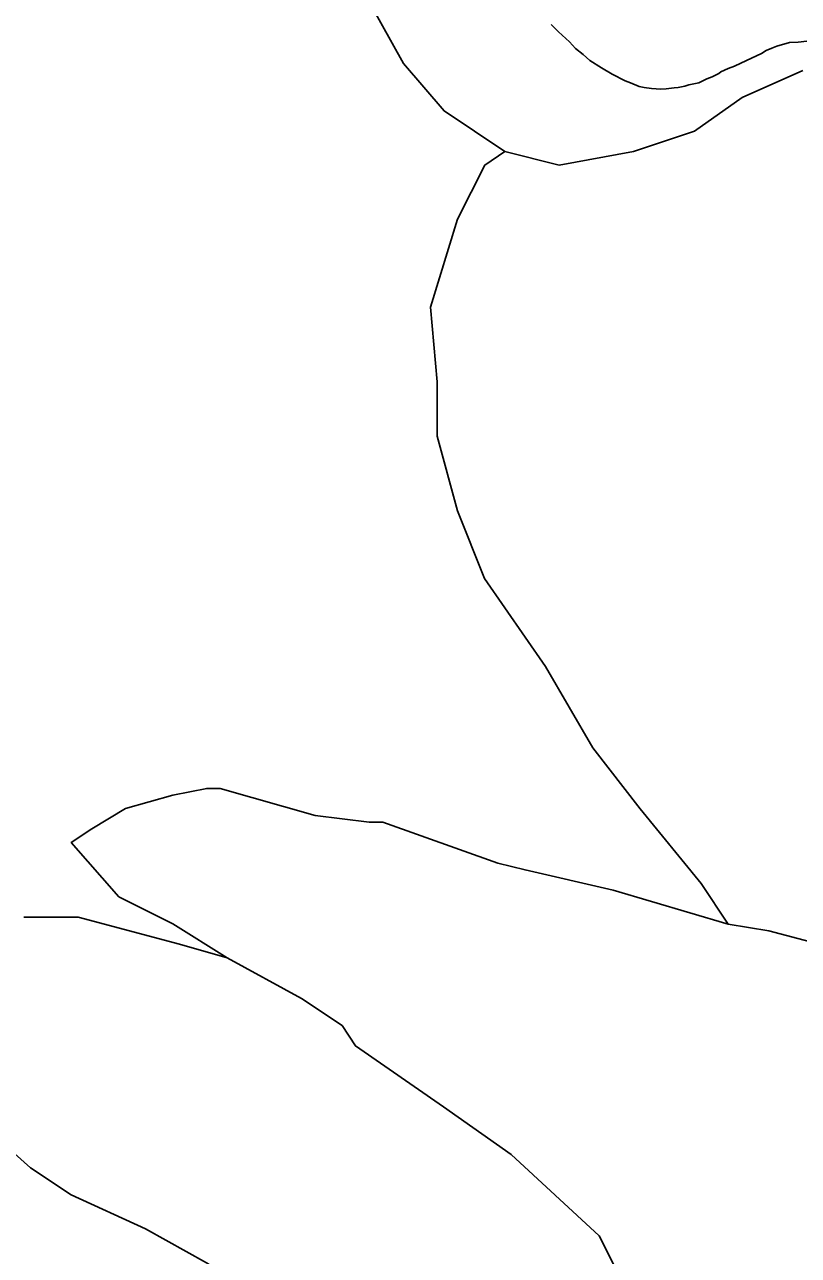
# Model space of a CAD drawing. Extents: x 3245246 to 3283090, y 806824 to 832173.
# Drawn here: x 3277113 to 3278385, y 813809 to 815832 of the extents above; entities that cross this region are included whole.
import ezdxf

# ---------------------------------------------------------------- set-up
doc = ezdxf.new("R2010")
doc.units = 0
doc.layers.add('V-SITE-VEGE', color=7, linetype='Continuous')
doc.layers.add('V-TOPO-SHOR', color=7, linetype='Continuous')

msp = doc.modelspace()

# ---------------------------------------------------------------- linework, layer by layer
at = {"layer": 'V-SITE-VEGE'}
for p, q in [((3277990.6, 815820.5), (3277978.6, 815832.2)), ((3278008.7, 815803.8), (3277990.6, 815820.5)), ((3278018.9, 815793), (3278008.7, 815803.8)), ((3278370.4, 815802.6), (3278349.9, 815796.7)), ((3278385, 815803.5), (3278370.4, 815802.6)), ((3278398.9, 815805.3), (3278385, 815803.5)), ((3278031, 815783.1), (3278018.9, 815793)), ((3278042.3, 815773.2), (3278031, 815783.1)), ((3278324.4, 815784.6), (3278299.9, 815773.5)), ((3278332.1, 815789.6), (3278324.4, 815784.6)), ((3278341.4, 815793.6), (3278332.1, 815789.6)), ((3278349.9, 815796.7), (3278341.4, 815793.6)), ((3278061.6, 815761), (3278042.3, 815773.2)), ((3278280.1, 815763.8), (3278269.8, 815759.9)), ((3278299.9, 815773.5), (3278280.1, 815763.8)), ((3278079.1, 815750.7), (3278061.6, 815761)), ((3278100.4, 815740.1), (3278079.1, 815750.7)), ((3278234.9, 815743.1), (3278221.6, 815736.6)), ((3278243.3, 815746.2), (3278234.9, 815743.1)), ((3278254.6, 815751.8), (3278243.3, 815746.2)), ((3278257.5, 815754.4), (3278254.6, 815751.8)), ((3278269.8, 815759.9), (3278257.5, 815754.4)), ((3278109.3, 815736.8), (3278100.4, 815740.1)), ((3278123.5, 815730.4), (3278109.3, 815736.8)), ((3278131.6, 815728.9), (3278123.5, 815730.4)), ((3278143.4, 815727.2), (3278131.6, 815728.9)), ((3278158.8, 815726.2), (3278143.4, 815727.2)), ((3278168, 815726.5), (3278158.8, 815726.2)), ((3278180.9, 815728.4), (3278168, 815726.5)), ((3278187.3, 815728.9), (3278180.9, 815728.4)), ((3278198.4, 815730.9), (3278187.3, 815728.9)), ((3278205, 815733.2), (3278198.4, 815730.9)), ((3278221.6, 815736.6), (3278205, 815733.2))]:
    msp.add_line(p, q, dxfattribs=at)
at = {"layer": 'V-TOPO-SHOR'}
for points in [[(3277680.1, 815868.8), (3277735.7, 815768.5), (3277802.5, 815690.5), (3277902.7, 815623.7), (3277991.8, 815601.3), (3278114.3, 815623.6), (3278214.5, 815656.9), (3278292.5, 815712.6), (3278392.8, 815757.1)], [(3278269.7, 814353.9), (3278225.1, 814420.7), (3278125, 814543.3), (3278047, 814643.6), (3277969.1, 814777.2), (3277869, 814922.1), (3277824.5, 815033.4), (3277791.1, 815156), (3277791.2, 815245.1), (3277780.1, 815367.6), (3277824.7, 815512.3), (3277869.3, 815601.4), (3277902.7, 815623.7)], [(3278548, 814287), (3278336.5, 814342.7), (3278269.7, 814353.9), (3278080.4, 814409.7), (3277935.6, 814443.1), (3277891, 814454.3), (3277701.8, 814521.2), (3277679.5, 814521.2), (3277590.4, 814532.4), (3277434.5, 814577), (3277412.2, 814577), (3277356.5, 814565.9), (3277278.6, 814543.7), (3277222.9, 814510.3), (3277189.4, 814488), (3277267.4, 814398.9), (3277356.4, 814354.3), (3277445.5, 814298.6), (3277445.5, 814298.6), (3277367.6, 814320.9), (3277200.5, 814365.5), (3277111.4, 814365.5)], [(3278079.7, 812984.2), (3278013, 813073.3), (3278001.9, 813162.4), (3278001.9, 813296), (3277946.3, 813440.8), (3277823.8, 813574.5), (3277712.5, 813652.5), (3277545.5, 813708.3), (3277411.9, 813797.4), (3277311.7, 813853.2), (3277189.2, 813908.9), (3277122.4, 813953.5), (3277022.2, 814042.6), (3276955.4, 814109.5), (3276910.9, 814176.3), (3276866.4, 814276.6), (3276821.9, 814343.4), (3276766.3, 814521.6)], [(3278380.6, 813485.2), (3278325, 813585.4), (3278235.9, 813630), (3278158, 813663.5), (3278113.5, 813730.3), (3278057.8, 813841.7), (3277913.1, 813975.4), (3277801.8, 814053.4), (3277657, 814153.7), (3277634.8, 814187.1), (3277568, 814231.7), (3277445.5, 814298.6)]]:
    msp.add_lwpolyline(points, dxfattribs=at)

doc.saveas('drawing.dxf')
